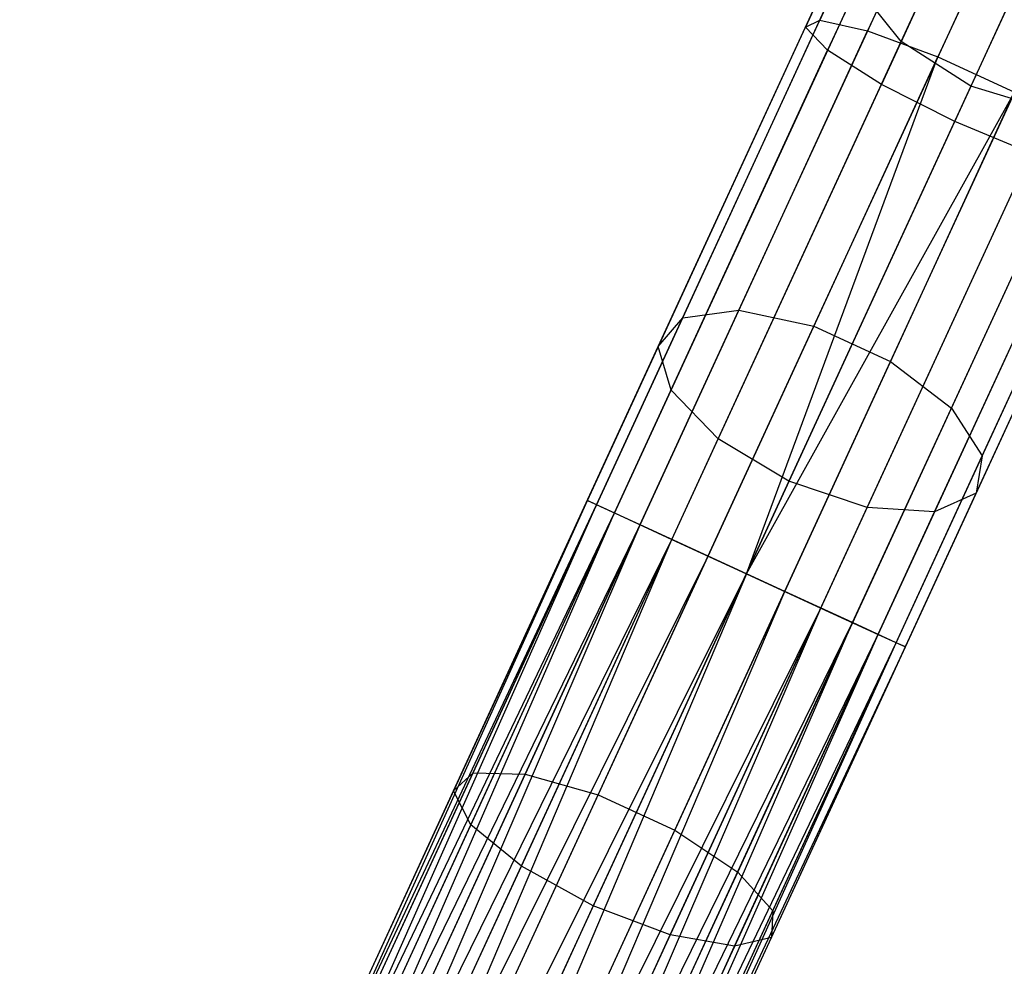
# Model space of a CAD drawing. Extents: x -91 to 91, y -91 to 262.
# Tile 414 of 480: x 25.22 to 30.8, y 61.49 to 66.86. Entities that reach past the tile are written whole.
import ezdxf

# ---------------------------------------------------------------- set-up
doc = ezdxf.new("R2010")
doc.units = 0
doc.header["$LTSCALE"] = 25.4
doc.layers.get('0').update_dxf_attribs({"linetype": 'CONTINUOUS'})

# ---------------------------------------------------------------- blocks, each defined once
blk = doc.blocks.new('ETE0_STL_1')
at = {"color": 0}
for p, q in [((30.9924, 69.5402, 170.5519), (29.7549, 66.8542, 169.879)), ((30.9924, 69.5402, 170.5519), (29.7549, 66.8542, 169.879)), ((31.2878, 69.5316, 170.1754), (30.0263, 66.7935, 169.4894)), ((31.2878, 69.5316, 170.1754), (30.0263, 66.7935, 169.4894)), ((30.8816, 69.4375, 171.006), (29.673, 66.8142, 170.3488)), ((30.8816, 69.4375, 171.006), (29.673, 66.8142, 170.3488)), ((31.7001, 69.4136, 169.9628), (30.4251, 66.6462, 169.2695)), ((31.7001, 69.4136, 169.9628), (30.4251, 66.6462, 169.2695)), ((30.9807, 69.247, 171.4338), (29.7993, 66.6828, 170.7914)), ((30.9807, 69.247, 171.4338), (29.7993, 66.6828, 170.7914)), ((31.2671, 69.0124, 171.7372), (30.1049, 66.49, 171.1053)), ((31.2671, 69.0124, 171.7372), (30.1049, 66.49, 171.1053)), ((30.5199, 66.2801, 171.2186), (31.6751, 68.7874, 171.8467)), ((30.5199, 66.2801, 171.2186), (31.6751, 68.7874, 171.8467)), ((30.2166, 66.7324, 315.7793), (31.1527, 68.7641, 313.9871)), ((30.2166, 66.7324, 315.7793), (31.1527, 68.7641, 313.9871)), ((31.542, 68.4987, 313.9033), (30.6116, 66.4791, 315.6848)), ((31.542, 68.4987, 313.9033), (30.6116, 66.4791, 315.6848)), ((29.2963, 65.209, 318.6879), (30.4227, 67.6538, 317.1275)), ((29.2963, 65.209, 318.6879), (30.4227, 67.6538, 317.1275)), ((28.9776, 65.167, 318.3333), (30.0826, 67.5655, 316.8025)), ((28.9776, 65.167, 318.3333), (30.0826, 67.5655, 316.8025)), ((29.7217, 65.1196, 318.8882), (30.8602, 67.5906, 317.311)), ((29.7217, 65.1196, 318.8882), (30.8602, 67.5906, 317.311)), ((30.1564, 64.9193, 318.8882), (31.2949, 67.3903, 317.311)), ((30.1564, 64.9193, 318.8882), (31.2949, 67.3903, 317.311)), ((28.8387, 65.0034, 317.9055), (29.9179, 67.3458, 316.4104)), ((28.8387, 65.0034, 317.9055), (29.9179, 67.3458, 316.4104)), ((30.5008, 64.654, 318.6879), (31.6272, 67.0988, 317.1275)), ((30.5008, 64.654, 318.6879), (31.6272, 67.0988, 317.1275)), ((28.9113, 64.7554, 317.5025), (29.9662, 67.0451, 316.0412)), ((28.9113, 64.7554, 317.5025), (29.9662, 67.0451, 316.0412)), ((30.2166, 66.7324, 315.7793), (29.9662, 67.0451, 316.0412)), ((30.2166, 66.7324, 315.7793), (29.9662, 67.0451, 316.0412)), ((28.4893, 64.1071, 169.653), (29.7549, 66.8542, 169.879)), ((28.4893, 64.1071, 169.653), (29.7549, 66.8542, 169.879)), ((29.673, 66.8142, 170.3488), (29.7549, 66.8542, 169.879)), ((29.673, 66.8142, 170.3488), (29.7549, 66.8542, 169.879)), ((29.7549, 66.8542, 169.879), (30.0263, 66.7935, 169.4894)), ((29.7549, 66.8542, 169.879), (30.0263, 66.7935, 169.4894)), ((28.4369, 64.1313, 170.1281), (29.673, 66.8142, 170.3488)), ((28.4369, 64.1313, 170.1281), (29.673, 66.8142, 170.3488)), ((28.7362, 63.9934, 169.2591), (30.0263, 66.7935, 169.4894)), ((28.7362, 63.9934, 169.2591), (30.0263, 66.7935, 169.4894)), ((29.7993, 66.6828, 170.7914), (29.673, 66.8142, 170.3488)), ((29.7993, 66.6828, 170.7914), (29.673, 66.8142, 170.3488)), ((30.0263, 66.7935, 169.4894), (30.4251, 66.6462, 169.2695)), ((30.0263, 66.7935, 169.4894), (30.4251, 66.6462, 169.2695)), ((30.676, 64.3845, 318.3333), (31.781, 66.7829, 316.8025)), ((30.676, 64.3845, 318.3333), (31.781, 66.7829, 316.8025)), ((29.1789, 64.4801, 317.2168), (30.2166, 66.7324, 315.7793)), ((29.1789, 64.4801, 317.2168), (30.2166, 66.7324, 315.7793)), ((30.6116, 66.4791, 315.6848), (30.2166, 66.7324, 315.7793)), ((30.6116, 66.4791, 315.6848), (30.2166, 66.7324, 315.7793)), ((28.591, 64.0602, 170.5757), (29.7993, 66.6828, 170.7914)), ((28.591, 64.0602, 170.5757), (29.7993, 66.6828, 170.7914)), ((30.1049, 66.49, 171.1053), (29.7993, 66.6828, 170.7914)), ((30.1049, 66.49, 171.1053), (29.7993, 66.6828, 170.7914)), ((29.1211, 63.816, 169.0367), (30.4251, 66.6462, 169.2695)), ((29.1211, 63.816, 169.0367), (30.4251, 66.6462, 169.2695)), ((29.3385, 63.7159, 169.0076), (30.4251, 66.6462, 169.2695)), ((29.3385, 63.7159, 169.0076), (30.4251, 66.6462, 169.2695)), ((30.4251, 66.6462, 169.2695), (30.8598, 66.4459, 169.2695)), ((30.4251, 66.6462, 169.2695), (30.8598, 66.4459, 169.2695)), ((30.6419, 64.1726, 317.9055), (31.7211, 66.515, 316.4104)), ((30.6419, 64.1726, 317.9055), (31.7211, 66.515, 316.4104)), ((28.9164, 63.9103, 170.8931), (30.1049, 66.49, 171.1053)), ((28.9164, 63.9103, 170.8931), (30.1049, 66.49, 171.1053)), ((29.3385, 63.7159, 169.0076), (30.8598, 66.4459, 169.2695)), ((29.3385, 63.7159, 169.0076), (30.8598, 66.4459, 169.2695)), ((29.5558, 63.6157, 169.0367), (30.8598, 66.4459, 169.2695)), ((29.5558, 63.6157, 169.0367), (30.8598, 66.4459, 169.2695)), ((30.6116, 66.4791, 315.6848), (29.5801, 64.2403, 317.1137)), ((30.6116, 66.4791, 315.6848), (29.5801, 64.2403, 317.1137)), ((30.5199, 66.2801, 171.2186), (30.1049, 66.49, 171.1053)), ((30.5199, 66.2801, 171.2186), (30.1049, 66.49, 171.1053)), ((31.0607, 66.3434, 315.7793), (30.6116, 66.4791, 315.6848)), ((31.0607, 66.3434, 315.7793), (30.6116, 66.4791, 315.6848)), ((30.0231, 64.0911, 317.2168), (31.0607, 66.3434, 315.7793)), ((30.0231, 64.0911, 317.2168), (31.0607, 66.3434, 315.7793)), ((30.4062, 64.0667, 317.5025), (31.4612, 66.3564, 316.0412)), ((30.4062, 64.0667, 317.5025), (31.4612, 66.3564, 316.0412)), ((29.3385, 63.7159, 171.0076), (30.5199, 66.2801, 171.2186)), ((29.3385, 63.7159, 171.0076), (30.5199, 66.2801, 171.2186)), ((30.9491, 66.1011, 171.1053), (30.5199, 66.2801, 171.2186)), ((30.9491, 66.1011, 171.1053), (30.5199, 66.2801, 171.2186)), ((29.9408, 63.4384, 169.2591), (31.2309, 66.2386, 169.4894)), ((29.9408, 63.4384, 169.2591), (31.2309, 66.2386, 169.4894)), ((29.7606, 63.5214, 170.8931), (30.9491, 66.1011, 171.1053)), ((29.7606, 63.5214, 170.8931), (30.9491, 66.1011, 171.1053)), ((30.1877, 63.3246, 169.653), (31.4533, 66.0716, 169.879)), ((30.1877, 63.3246, 169.653), (31.4533, 66.0716, 169.879)), ((30.086, 63.3715, 170.5757), (31.2942, 65.994, 170.7914)), ((30.086, 63.3715, 170.5757), (31.2942, 65.994, 170.7914)), ((30.2401, 63.3005, 170.1281), (31.4762, 65.9834, 170.3488)), ((30.2401, 63.3005, 170.1281), (31.4762, 65.9834, 170.3488)), ((27.7892, 62.5877, 319.4519), (28.9776, 65.167, 318.3333)), ((27.7892, 62.5877, 319.4519), (28.9776, 65.167, 318.3333)), ((28.0849, 62.5797, 319.8282), (29.2963, 65.209, 318.6879)), ((28.0849, 62.5797, 319.8282), (29.2963, 65.209, 318.6879)), ((28.8387, 65.0034, 317.9055), (28.9776, 65.167, 318.3333)), ((28.8387, 65.0034, 317.9055), (28.9776, 65.167, 318.3333)), ((28.9776, 65.167, 318.3333), (29.2963, 65.209, 318.6879)), ((28.9776, 65.167, 318.3333), (29.2963, 65.209, 318.6879)), ((29.2963, 65.209, 318.6879), (29.7217, 65.1196, 318.8882)), ((29.2963, 65.209, 318.6879), (29.7217, 65.1196, 318.8882)), ((28.4974, 62.4621, 320.0407), (29.7217, 65.1196, 318.8882)), ((28.4974, 62.4621, 320.0407), (29.7217, 65.1196, 318.8882)), ((29.7217, 65.1196, 318.8882), (30.1564, 64.9193, 318.8882)), ((29.7217, 65.1196, 318.8882), (30.1564, 64.9193, 318.8882)), ((27.678, 62.4842, 318.998), (28.8387, 65.0034, 317.9055)), ((27.678, 62.4842, 318.998), (28.8387, 65.0034, 317.9055)), ((28.9113, 64.7554, 317.5025), (28.8387, 65.0034, 317.9055)), ((28.9113, 64.7554, 317.5025), (28.8387, 65.0034, 317.9055)), ((28.9321, 62.2618, 320.0407), (30.1564, 64.9193, 318.8882)), ((28.9321, 62.2618, 320.0407), (30.1564, 64.9193, 318.8882)), ((30.1564, 64.9193, 318.8882), (30.5008, 64.654, 318.6879)), ((30.1564, 64.9193, 318.8882), (30.5008, 64.654, 318.6879)), ((27.7768, 62.293, 318.5705), (28.9113, 64.7554, 317.5025)), ((27.7768, 62.293, 318.5705), (28.9113, 64.7554, 317.5025)), ((29.1789, 64.4801, 317.2168), (28.9113, 64.7554, 317.5025)), ((29.1789, 64.4801, 317.2168), (28.9113, 64.7554, 317.5025)), ((29.2895, 62.0248, 319.8282), (30.5008, 64.654, 318.6879)), ((29.2895, 62.0248, 319.8282), (30.5008, 64.654, 318.6879)), ((30.5008, 64.654, 318.6879), (30.676, 64.3845, 318.3333)), ((30.5008, 64.654, 318.6879), (30.676, 64.3845, 318.3333)), ((28.0629, 62.0579, 318.2673), (29.1789, 64.4801, 317.2168)), ((28.0629, 62.0579, 318.2673), (29.1789, 64.4801, 317.2168)), ((29.5801, 64.2403, 317.1137), (29.1789, 64.4801, 317.2168)), ((29.5801, 64.2403, 317.1137), (29.1789, 64.4801, 317.2168)), ((29.4877, 61.8052, 319.4519), (30.676, 64.3845, 318.3333)), ((29.4877, 61.8052, 319.4519), (30.676, 64.3845, 318.3333)), ((30.676, 64.3845, 318.3333), (30.6419, 64.1726, 317.9055)), ((30.676, 64.3845, 318.3333), (30.6419, 64.1726, 317.9055)), ((29.5801, 64.2403, 317.1137), (28.4708, 61.8326, 318.1579)), ((29.5801, 64.2403, 317.1137), (28.4708, 61.8326, 318.1579)), ((30.0231, 64.0911, 317.2168), (29.5801, 64.2403, 317.1137)), ((30.0231, 64.0911, 317.2168), (29.5801, 64.2403, 317.1137)), ((29.4813, 61.6534, 318.998), (30.6419, 64.1726, 317.9055)), ((29.4813, 61.6534, 318.998), (30.6419, 64.1726, 317.9055)), ((30.6419, 64.1726, 317.9055), (30.4062, 64.0667, 317.5025)), ((30.6419, 64.1726, 317.9055), (30.4062, 64.0667, 317.5025)), ((25.2182, 57.1451, 169.8871), (28.4369, 64.1313, 170.1281)), ((25.2182, 57.1451, 169.8871), (28.4369, 64.1313, 170.1281)), ((25.2182, 57.1451, 170.1281), (28.4369, 64.1313, 170.1281)), ((25.2182, 57.1451, 170.1281), (28.4369, 64.1313, 170.1281)), ((25.2182, 57.1451, 169.8871), (28.4893, 64.1071, 169.653)), ((25.2182, 57.1451, 169.8871), (28.4893, 64.1071, 169.653)), ((25.2706, 57.121, 170.3622), (28.4369, 64.1313, 170.1281)), ((25.2706, 57.121, 170.3622), (28.4369, 64.1313, 170.1281)), ((25.2706, 57.121, 169.653), (28.4893, 64.1071, 169.653)), ((25.2706, 57.121, 169.653), (28.4893, 64.1071, 169.653)), ((25.3723, 57.0741, 169.4395), (28.4893, 64.1071, 169.653)), ((25.3723, 57.0741, 169.4395), (28.4893, 64.1071, 169.653)), ((28.4893, 64.1071, 169.653), (28.4369, 64.1313, 170.1281)), ((28.4369, 64.1313, 170.1281), (28.591, 64.0602, 170.5757)), ((28.4893, 64.1071, 169.653), (28.4369, 64.1313, 170.1281)), ((28.4369, 64.1313, 170.1281), (28.591, 64.0602, 170.5757)), ((28.7362, 63.9934, 169.2591), (28.4893, 64.1071, 169.653)), ((28.7362, 63.9934, 169.2591), (28.4893, 64.1071, 169.653)), ((25.2706, 57.121, 170.3622), (28.591, 64.0602, 170.5757)), ((25.2706, 57.121, 170.3622), (28.591, 64.0602, 170.5757)), ((25.3723, 57.0741, 170.5757), (28.591, 64.0602, 170.5757)), ((25.3723, 57.0741, 170.5757), (28.591, 64.0602, 170.5757)), ((25.5175, 57.0072, 170.7561), (28.591, 64.0602, 170.5757)), ((25.5175, 57.0072, 170.7561), (28.591, 64.0602, 170.5757)), ((28.591, 64.0602, 170.5757), (28.9164, 63.9103, 170.8931)), ((28.591, 64.0602, 170.5757), (28.9164, 63.9103, 170.8931)), ((28.9071, 61.6689, 318.2673), (30.0231, 64.0911, 317.2168)), ((28.9071, 61.6689, 318.2673), (30.0231, 64.0911, 317.2168)), ((29.2717, 61.6043, 318.5705), (30.4062, 64.0667, 317.5025)), ((29.2717, 61.6043, 318.5705), (30.4062, 64.0667, 317.5025)), ((30.4062, 64.0667, 317.5025), (30.0231, 64.0911, 317.2168)), ((30.4062, 64.0667, 317.5025), (30.0231, 64.0911, 317.2168)), ((25.3723, 57.0741, 169.4395), (28.7362, 63.9934, 169.2591)), ((25.3723, 57.0741, 169.4395), (28.7362, 63.9934, 169.2591)), ((25.5175, 57.0072, 169.2591), (28.7362, 63.9934, 169.2591)), ((25.5175, 57.0072, 169.2591), (28.7362, 63.9934, 169.2591)), ((25.6977, 56.9242, 169.1222), (28.7362, 63.9934, 169.2591)), ((25.6977, 56.9242, 169.1222), (28.7362, 63.9934, 169.2591)), ((29.1211, 63.816, 169.0367), (28.7362, 63.9934, 169.2591)), ((29.1211, 63.816, 169.0367), (28.7362, 63.9934, 169.2591)), ((25.5175, 57.0072, 170.7561), (28.9164, 63.9103, 170.8931)), ((25.5175, 57.0072, 170.7561), (28.9164, 63.9103, 170.8931)), ((25.6977, 56.9242, 170.8931), (28.9164, 63.9103, 170.8931)), ((25.6977, 56.9242, 170.8931), (28.9164, 63.9103, 170.8931)), ((25.9024, 56.8299, 170.9785), (28.9164, 63.9103, 170.8931)), ((25.9024, 56.8299, 170.9785), (28.9164, 63.9103, 170.8931)), ((28.9164, 63.9103, 170.8931), (29.3385, 63.7159, 171.0076)), ((28.9164, 63.9103, 170.8931), (29.3385, 63.7159, 171.0076)), ((25.6977, 56.9242, 169.1222), (29.1211, 63.816, 169.0367)), ((25.6977, 56.9242, 169.1222), (29.1211, 63.816, 169.0367)), ((25.9024, 56.8299, 169.0367), (29.1211, 63.816, 169.0367)), ((25.9024, 56.8299, 169.0367), (29.1211, 63.816, 169.0367)), ((29.3385, 63.7159, 169.0076), (29.1211, 63.816, 169.0367)), ((29.3385, 63.7159, 169.0076), (29.1211, 63.816, 169.0367)), ((25.9024, 56.8299, 170.9785), (29.3385, 63.7159, 171.0076)), ((25.9024, 56.8299, 170.9785), (29.3385, 63.7159, 171.0076)), ((26.1198, 56.7297, 169.0076), (29.3385, 63.7159, 169.0076)), ((26.1198, 56.7297, 169.0076), (29.3385, 63.7159, 169.0076)), ((26.1198, 56.7297, 171.0076), (29.3385, 63.7159, 171.0076)), ((26.1198, 56.7297, 171.0076), (29.3385, 63.7159, 171.0076)), ((29.3385, 63.7159, 171.0076), (26.3372, 56.6296, 170.9785)), ((29.3385, 63.7159, 171.0076), (26.3372, 56.6296, 170.9785)), ((29.5558, 63.6157, 169.0367), (29.3385, 63.7159, 169.0076)), ((29.3385, 63.7159, 171.0076), (29.7606, 63.5214, 170.8931)), ((29.3385, 63.7159, 171.0076), (29.7606, 63.5214, 170.8931)), ((29.5558, 63.6157, 169.0367), (29.3385, 63.7159, 169.0076)), ((26.3372, 56.6296, 169.0367), (29.5558, 63.6157, 169.0367)), ((26.3372, 56.6296, 169.0367), (29.5558, 63.6157, 169.0367)), ((26.5419, 56.5353, 169.1222), (29.5558, 63.6157, 169.0367)), ((26.5419, 56.5353, 169.1222), (29.5558, 63.6157, 169.0367)), ((29.9408, 63.4384, 169.2591), (29.5558, 63.6157, 169.0367)), ((29.9408, 63.4384, 169.2591), (29.5558, 63.6157, 169.0367)), ((26.3372, 56.6296, 170.9785), (29.7606, 63.5214, 170.8931)), ((26.3372, 56.6296, 170.9785), (29.7606, 63.5214, 170.8931)), ((26.5419, 56.5353, 170.8931), (29.7606, 63.5214, 170.8931)), ((26.5419, 56.5353, 170.8931), (29.7606, 63.5214, 170.8931)), ((26.7221, 56.4522, 170.7561), (29.7606, 63.5214, 170.8931)), ((26.7221, 56.4522, 170.7561), (29.7606, 63.5214, 170.8931)), ((29.7606, 63.5214, 170.8931), (30.086, 63.3715, 170.5757)), ((29.7606, 63.5214, 170.8931), (30.086, 63.3715, 170.5757)), ((26.5419, 56.5353, 169.1222), (29.9408, 63.4384, 169.2591)), ((26.5419, 56.5353, 169.1222), (29.9408, 63.4384, 169.2591)), ((26.7221, 56.4522, 169.2591), (29.9408, 63.4384, 169.2591)), ((26.7221, 56.4522, 169.2591), (29.9408, 63.4384, 169.2591)), ((26.8673, 56.3854, 169.4395), (29.9408, 63.4384, 169.2591)), ((26.8673, 56.3854, 169.4395), (29.9408, 63.4384, 169.2591)), ((30.1877, 63.3246, 169.653), (29.9408, 63.4384, 169.2591)), ((30.1877, 63.3246, 169.653), (29.9408, 63.4384, 169.2591)), ((26.7221, 56.4522, 170.7561), (30.086, 63.3715, 170.5757)), ((26.7221, 56.4522, 170.7561), (30.086, 63.3715, 170.5757)), ((26.8673, 56.3854, 170.5757), (30.086, 63.3715, 170.5757)), ((26.8673, 56.3854, 170.5757), (30.086, 63.3715, 170.5757)), ((26.969, 56.3385, 170.3622), (30.086, 63.3715, 170.5757)), ((26.969, 56.3385, 170.3622), (30.086, 63.3715, 170.5757)), ((30.086, 63.3715, 170.5757), (30.2401, 63.3005, 170.1281)), ((30.086, 63.3715, 170.5757), (30.2401, 63.3005, 170.1281)), ((26.8673, 56.3854, 169.4395), (30.1877, 63.3246, 169.653)), ((26.8673, 56.3854, 169.4395), (30.1877, 63.3246, 169.653)), ((26.969, 56.3385, 169.653), (30.1877, 63.3246, 169.653)), ((26.969, 56.3385, 169.653), (30.1877, 63.3246, 169.653)), ((27.0214, 56.3143, 169.8871), (30.1877, 63.3246, 169.653)), ((27.0214, 56.3143, 169.8871), (30.1877, 63.3246, 169.653)), ((30.2401, 63.3005, 170.1281), (30.1877, 63.3246, 169.653)), ((30.2401, 63.3005, 170.1281), (30.1877, 63.3246, 169.653)), ((26.969, 56.3385, 170.3622), (30.2401, 63.3005, 170.1281)), ((26.969, 56.3385, 170.3622), (30.2401, 63.3005, 170.1281)), ((27.0214, 56.3143, 170.1281), (30.2401, 63.3005, 170.1281)), ((27.0214, 56.3143, 170.1281), (30.2401, 63.3005, 170.1281)), ((27.0214, 56.3143, 169.8871), (30.2401, 63.3005, 170.1281)), ((27.0214, 56.3143, 169.8871), (30.2401, 63.3005, 170.1281)), ((26.5442, 59.8854, 320.1334), (27.7892, 62.5877, 319.4519)), ((26.5442, 59.8854, 320.1334), (27.7892, 62.5877, 319.4519)), ((27.678, 62.4842, 318.998), (27.7892, 62.5877, 319.4519)), ((27.678, 62.4842, 318.998), (27.7892, 62.5877, 319.4519)), ((27.7892, 62.5877, 319.4519), (28.0849, 62.5797, 319.8282)), ((27.7892, 62.5877, 319.4519), (28.0849, 62.5797, 319.8282)), ((26.8158, 59.8251, 320.5228), (28.0849, 62.5797, 319.8282)), ((26.8158, 59.8251, 320.5228), (28.0849, 62.5797, 319.8282)), ((28.0849, 62.5797, 319.8282), (28.4974, 62.4621, 320.0407)), ((28.0849, 62.5797, 319.8282), (28.4974, 62.4621, 320.0407)), ((26.4621, 59.845, 319.6635), (27.678, 62.4842, 318.998)), ((26.4621, 59.845, 319.6635), (27.678, 62.4842, 318.998)), ((27.7768, 62.293, 318.5705), (27.678, 62.4842, 318.998)), ((27.7768, 62.293, 318.5705), (27.678, 62.4842, 318.998)), ((27.2147, 59.678, 320.7428), (28.4974, 62.4621, 320.0407)), ((27.2147, 59.678, 320.7428), (28.4974, 62.4621, 320.0407)), ((28.4974, 62.4621, 320.0407), (28.9321, 62.2618, 320.0407)), ((28.4974, 62.4621, 320.0407), (28.9321, 62.2618, 320.0407)), ((26.5882, 59.7132, 319.2211), (27.7768, 62.293, 318.5705)), ((26.5882, 59.7132, 319.2211), (27.7768, 62.293, 318.5705)), ((27.6494, 59.4777, 320.7428), (28.9321, 62.2618, 320.0407)), ((27.6494, 59.4777, 320.7428), (28.9321, 62.2618, 320.0407)), ((28.0629, 62.0579, 318.2673), (27.7768, 62.293, 318.5705)), ((28.0629, 62.0579, 318.2673), (27.7768, 62.293, 318.5705)), ((28.9321, 62.2618, 320.0407), (29.2895, 62.0248, 319.8282)), ((28.9321, 62.2618, 320.0407), (29.2895, 62.0248, 319.8282)), ((26.8938, 59.5202, 318.9072), (28.0629, 62.0579, 318.2673)), ((26.8938, 59.5202, 318.9072), (28.0629, 62.0579, 318.2673)), ((28.4708, 61.8326, 318.1579), (28.0629, 62.0579, 318.2673)), ((28.4708, 61.8326, 318.1579), (28.0629, 62.0579, 318.2673)), ((28.0204, 59.2702, 320.5228), (29.2895, 62.0248, 319.8282)), ((28.0204, 59.2702, 320.5228), (29.2895, 62.0248, 319.8282)), ((29.2895, 62.0248, 319.8282), (29.4877, 61.8052, 319.4519)), ((29.2895, 62.0248, 319.8282), (29.4877, 61.8052, 319.4519)), ((28.4708, 61.8326, 318.1579), (27.3087, 59.3102, 318.794)), ((28.4708, 61.8326, 318.1579), (27.3087, 59.3102, 318.794)), ((28.2427, 59.1029, 320.1334), (29.4877, 61.8052, 319.4519)), ((28.2427, 59.1029, 320.1334), (29.4877, 61.8052, 319.4519)), ((28.9071, 61.6689, 318.2673), (28.4708, 61.8326, 318.1579)), ((28.9071, 61.6689, 318.2673), (28.4708, 61.8326, 318.1579)), ((29.4877, 61.8052, 319.4519), (29.4813, 61.6534, 318.998)), ((29.4877, 61.8052, 319.4519), (29.4813, 61.6534, 318.998)), ((27.7379, 59.1313, 318.9072), (28.9071, 61.6689, 318.2673)), ((27.7379, 59.1313, 318.9072), (28.9071, 61.6689, 318.2673)), ((28.2653, 59.0142, 319.6635), (29.4813, 61.6534, 318.998)), ((28.2653, 59.0142, 319.6635), (29.4813, 61.6534, 318.998)), ((29.2717, 61.6043, 318.5705), (28.9071, 61.6689, 318.2673)), ((29.2717, 61.6043, 318.5705), (28.9071, 61.6689, 318.2673)), ((29.4813, 61.6534, 318.998), (29.2717, 61.6043, 318.5705)), ((29.4813, 61.6534, 318.998), (29.2717, 61.6043, 318.5705)), ((28.0832, 59.0245, 319.2211), (29.2717, 61.6043, 318.5705)), ((28.0832, 59.0245, 319.2211), (29.2717, 61.6043, 318.5705))]:
    blk.add_line(p, q, dxfattribs=at)

msp = doc.modelspace()

# ---------------------------------------------------------------- block references
at = {"color": 253}
msp.add_blockref('ETE0_STL_1', (0, 0), dxfattribs=at)

doc.saveas('drawing.dxf')
